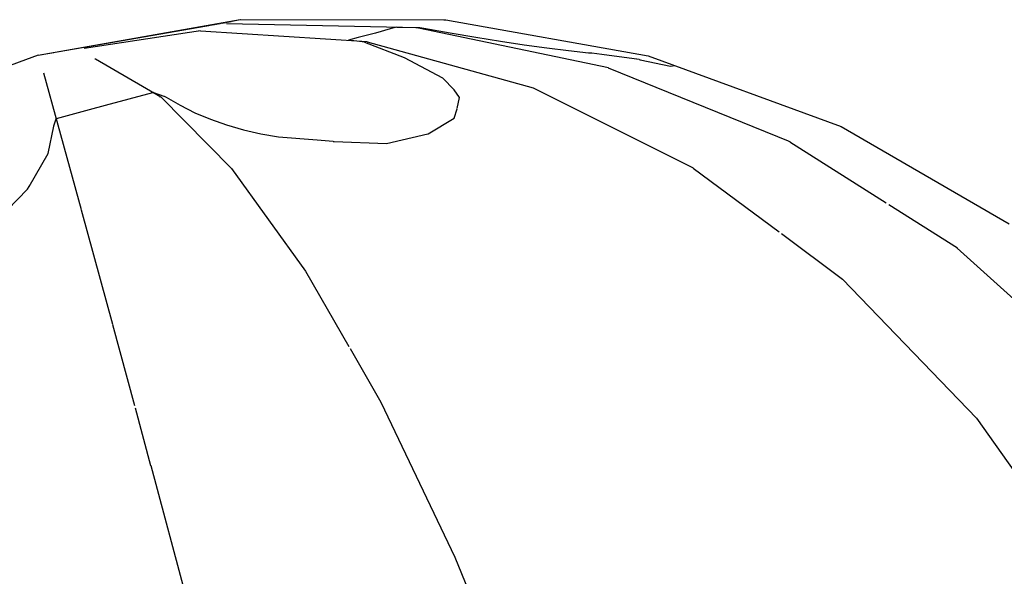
# Model space of a CAD drawing. Header units: millimetres. Extents: x -36478 to 31050, y -14815 to 11827.
# Tile 298 of 656: x -14479 to -14329, y 10840 to 10925. Entities that reach past the tile are written whole.
import ezdxf

# ---------------------------------------------------------------- set-up
doc = ezdxf.new("R2010")
doc.units = ezdxf.units.MM
doc.header["$MEASUREMENT"] = 0
doc.linetypes.add('Wipeout_Contour', pattern=[1000, 0, -1000])
doc.layers.add('Nové_Konstrukce - krov', color=7, linetype='Continuous')
doc.layers.add('Nové_Výplně - Povrchové', color=7, linetype='Continuous')

msp = doc.modelspace()

# ---------------------------------------------------------------- wipeouts: each hides what was drawn before it
at = {"color": 254, "linetype": 'Wipeout_Contour', "lineweight": 0, "ltscale": 89990.749552}
msp.add_wipeout([(-14328.57, 10892.5), (-14330.97, 10891.83), (-14327.83, 10889.11), (-14328.14, 10890.48), (-14328.51, 10890.77)], dxfattribs=at).dxf.layer = 'Nové_Výplně - Povrchové'

# ---------------------------------------------------------------- next in the draw order: wipeouts: each hides what was drawn before it
at = {"color": 254, "linetype": 'Wipeout_Contour', "lineweight": 0, "ltscale": 89985.020292}
msp.add_wipeout([(-14338.79, 10889.7), (-14327.08, 10878.96), (-14327.77, 10884.06), (-14327.83, 10889.11), (-14330.97, 10891.83)], dxfattribs=at).dxf.layer = 'Nové_Výplně - Povrchové'

# ---------------------------------------------------------------- next in the draw order: wipeouts: each hides what was drawn before it
at = {"color": 254, "linetype": 'Wipeout_Contour', "lineweight": 0, "ltscale": 90058.53039}
msp.add_wipeout([(-14357.44, 10907.72), (-14330.97, 10891.83), (-14328.57, 10892.5), (-14328.62, 10893.82), (-14354.17, 10908.62)], dxfattribs=at).dxf.layer = 'Nové_Výplně - Povrchové'
at = {"color": 254, "linetype": 'Wipeout_Contour', "lineweight": 0, "ltscale": 107959.003637}
msp.add_wipeout([(-14350.29, 10886.59), (-14329.35, 10865.58), (-14326.01, 10866.49), (-14327.01, 10875.22), (-14327.08, 10878.96), (-14338.79, 10889.7)], dxfattribs=at).dxf.layer = 'Nové_Výplně - Povrchové'

# ---------------------------------------------------------------- next in the draw order: wipeouts: each hides what was drawn before it
at = {"color": 254, "linetype": 'Wipeout_Contour', "lineweight": 0, "ltscale": 72071.419004}
msp.add_wipeout([(-14364.01, 10905.93), (-14338.79, 10889.7), (-14330.97, 10891.83), (-14357.44, 10907.72)], dxfattribs=at).dxf.layer = 'Nové_Výplně - Povrchové'
at = {"color": 254, "linetype": 'Wipeout_Contour', "lineweight": 0, "ltscale": 125814.812395}
msp.add_wipeout([(-14346.11, 10861.06), (-14329.64, 10836.02), (-14324.1, 10837.52), (-14324.11, 10839.29), (-14325.07, 10848.42), (-14325.57, 10860.37), (-14329.35, 10865.58)], dxfattribs=at).dxf.layer = 'Nové_Výplně - Povrchové'

# ---------------------------------------------------------------- next in the draw order: wipeouts: each hides what was drawn before it
at = {"color": 254, "linetype": 'Wipeout_Contour', "lineweight": 0, "ltscale": 72178.972064}
msp.add_wipeout([(-14383.57, 10919.38), (-14386.12, 10918.67), (-14357.44, 10907.72), (-14354.17, 10908.62)], dxfattribs=at).dxf.layer = 'Nové_Výplně - Povrchové'
at = {"color": 254, "linetype": 'Wipeout_Contour', "lineweight": 0, "ltscale": 72093.88701}
msp.add_wipeout([(-14373.66, 10903.32), (-14350.29, 10886.59), (-14338.79, 10889.7), (-14364.01, 10905.93)], dxfattribs=at).dxf.layer = 'Nové_Výplně - Povrchové'

# ---------------------------------------------------------------- next in the draw order: linework, layer by layer
at = {"layer": 'Nové_Konstrukce - krov', "color": 1, "linetype": 'Continuous', "lineweight": 25}
msp.add_line((-14346.92, 10896.73), (-14336.47, 10890.14), dxfattribs=at)

# ---------------------------------------------------------------- next in the draw order: wipeouts: each hides what was drawn before it
at = {"color": 254, "linetype": 'Wipeout_Contour', "lineweight": 0, "ltscale": 72190.006735}
msp.add_wipeout([(-14386.12, 10918.67), (-14391.22, 10917.29), (-14364.01, 10905.93), (-14357.44, 10907.72)], dxfattribs=at).dxf.layer = 'Nové_Výplně - Povrchové'
at = {"color": 254, "linetype": 'Wipeout_Contour', "lineweight": 0, "ltscale": 72011.084611}
msp.add_wipeout([(-14365.12, 10882.6), (-14346.11, 10861.06), (-14329.35, 10865.58), (-14350.29, 10886.59)], dxfattribs=at).dxf.layer = 'Nové_Výplně - Povrchové'

# ---------------------------------------------------------------- next in the draw order: linework, layer by layer
at = {"layer": 'Nové_Konstrukce - krov', "color": 1, "linetype": 'Continuous', "lineweight": 25}
msp.add_line((-14336.5, 10890.1), (-14327.41, 10881.9), dxfattribs=at)

# ---------------------------------------------------------------- next in the draw order: wipeouts: each hides what was drawn before it
at = {"color": 254, "linetype": 'Wipeout_Contour', "lineweight": 0, "ltscale": 72293.565824}
msp.add_wipeout([(-14414.37, 10924.86), (-14416.12, 10924.37), (-14386.12, 10918.67), (-14383.57, 10919.38)], dxfattribs=at).dxf.layer = 'Nové_Výplně - Povrchové'
at = {"color": 254, "linetype": 'Wipeout_Contour', "lineweight": 0, "ltscale": 72124.553128}
msp.add_wipeout([(-14373.66, 10903.32), (-14386.1, 10899.97), (-14365.12, 10882.6), (-14350.29, 10886.59)], dxfattribs=at).dxf.layer = 'Nové_Výplně - Povrchové'
at = {"color": 254, "linetype": 'Wipeout_Contour', "lineweight": 0, "ltscale": 71944.846047}
msp.add_wipeout([(-14366.12, 10855.68), (-14351.36, 10830.18), (-14329.64, 10836.02), (-14346.11, 10861.06)], dxfattribs=at).dxf.layer = 'Nové_Výplně - Povrchové'

# ---------------------------------------------------------------- next in the draw order: linework, layer by layer
at = {"layer": 'Nové_Konstrukce - krov', "color": 1, "linetype": 'Continuous', "lineweight": 25}
for p, q in [((-14384.93, 10918.83), (-14384.79, 10918.79)), ((-14354.17, 10908.62), (-14328.62, 10893.82)), ((-14362.02, 10906.27), (-14347.32, 10896.99)), ((-14363.27, 10892.32), (-14353.97, 10885.41)), ((-14333.59, 10864.22), (-14325.16, 10852.32))]:
    msp.add_line(p, q, dxfattribs=at)

# ---------------------------------------------------------------- next in the draw order: wipeouts: each hides what was drawn before it
at = {"color": 254, "linetype": 'Wipeout_Contour', "lineweight": 0, "ltscale": 72208.23523}
msp.add_wipeout([(-14391.22, 10917.29), (-14398.73, 10915.25), (-14373.66, 10903.32), (-14364.01, 10905.93)], dxfattribs=at).dxf.layer = 'Nové_Výplně - Povrchové'
at = {"color": 254, "linetype": 'Wipeout_Contour', "lineweight": 0, "ltscale": 72055.061278}
msp.add_wipeout([(-14382.82, 10877.83), (-14366.12, 10855.68), (-14346.11, 10861.06), (-14365.12, 10882.6)], dxfattribs=at).dxf.layer = 'Nové_Výplně - Povrchové'

# ---------------------------------------------------------------- next in the draw order: linework, layer by layer
at = {"layer": 'Nové_Konstrukce - krov', "color": 1, "linetype": 'Continuous', "lineweight": 25}
for p, q in [((-14384.79, 10918.79), (-14380.15, 10917.8)), ((-14380.15, 10917.8), (-14379.53, 10917.9)), ((-14353.99, 10885.38), (-14333.57, 10864.25))]:
    msp.add_line(p, q, dxfattribs=at)

# ---------------------------------------------------------------- next in the draw order: wipeouts: each hides what was drawn before it
at = {"color": 254, "linetype": 'Wipeout_Contour', "lineweight": 0, "ltscale": 72301.704977}
msp.add_wipeout([(-14416.12, 10924.37), (-14419.61, 10923.42), (-14391.22, 10917.29), (-14386.12, 10918.67)], dxfattribs=at).dxf.layer = 'Nové_Výplně - Povrchové'
at = {"color": 254, "linetype": 'Wipeout_Contour', "lineweight": 0, "ltscale": 72162.501053}
msp.add_wipeout([(-14400.95, 10895.97), (-14382.82, 10877.83), (-14365.12, 10882.6), (-14386.1, 10899.97)], dxfattribs=at).dxf.layer = 'Nové_Výplně - Povrchové'
at = {"color": 254, "linetype": 'Wipeout_Contour', "lineweight": 0, "ltscale": 72001.431568}
msp.add_wipeout([(-14366.12, 10855.68), (-14388.78, 10849.59), (-14375.95, 10823.57), (-14351.36, 10830.18)], dxfattribs=at).dxf.layer = 'Nové_Výplně - Povrchové'

# ---------------------------------------------------------------- next in the draw order: wipeouts: each hides what was drawn before it
at = {"color": 254, "linetype": 'Wipeout_Contour', "lineweight": 0, "ltscale": 72398.396219}
msp.add_wipeout([(-14446.54, 10924.64), (-14416.12, 10924.37), (-14414.37, 10924.86), (-14445.65, 10924.89)], dxfattribs=at).dxf.layer = 'Nové_Výplně - Povrchové'
at = {"color": 254, "linetype": 'Wipeout_Contour', "lineweight": 0, "ltscale": 72233.111507}
msp.add_wipeout([(-14398.73, 10915.25), (-14408.4, 10912.64), (-14386.1, 10899.97), (-14373.66, 10903.32)], dxfattribs=at).dxf.layer = 'Nové_Výplně - Povrchové'
at = {"color": 254, "linetype": 'Wipeout_Contour', "lineweight": 0, "ltscale": 72106.167295}
msp.add_wipeout([(-14402.87, 10872.44), (-14388.78, 10849.59), (-14366.12, 10855.68), (-14382.82, 10877.83)], dxfattribs=at).dxf.layer = 'Nové_Výplně - Povrchové'

# ---------------------------------------------------------------- next in the draw order: linework, layer by layer
at = {"layer": 'Nové_Konstrukce - krov', "color": 1, "linetype": 'Continuous', "lineweight": 25}
for p, q in [((-14383.57, 10919.38), (-14354.17, 10908.62)), ((-14376.71, 10902.3), (-14363.63, 10892.58))]:
    msp.add_line(p, q, dxfattribs=at)

# ---------------------------------------------------------------- next in the draw order: wipeouts: each hides what was drawn before it
at = {"color": 254, "linetype": 'Wipeout_Contour', "lineweight": 0, "ltscale": 72315.142812}
msp.add_wipeout([(-14419.61, 10923.42), (-14424.74, 10922.03), (-14398.73, 10915.25), (-14391.22, 10917.29)], dxfattribs=at).dxf.layer = 'Nové_Výplně - Povrchové'
at = {"color": 254, "linetype": 'Wipeout_Contour', "lineweight": 0, "ltscale": 72206.594367}
msp.add_wipeout([(-14417.77, 10891.45), (-14402.87, 10872.44), (-14382.82, 10877.83), (-14400.95, 10895.97)], dxfattribs=at).dxf.layer = 'Nové_Výplně - Povrchové'
at = {"color": 254, "linetype": 'Wipeout_Contour', "lineweight": 0, "ltscale": 72064.223054}
msp.add_wipeout([(-14388.78, 10849.59), (-14413.4, 10842.98), (-14402.66, 10816.4), (-14375.95, 10823.57)], dxfattribs=at).dxf.layer = 'Nové_Výplně - Povrchové'

# ---------------------------------------------------------------- next in the draw order: linework, layer by layer
at = {"layer": 'Nové_Konstrukce - krov', "color": 1, "linetype": 'Continuous', "lineweight": 25}
for p, q in [((-14395.69, 10920.19), (-14392.63, 10919.86)), ((-14392.63, 10919.86), (-14392.13, 10919.82)), ((-14392.13, 10919.82), (-14384.92, 10918.88))]:
    msp.add_line(p, q, dxfattribs=at)

# ---------------------------------------------------------------- next in the draw order: wipeouts: each hides what was drawn before it
at = {"color": 254, "linetype": 'Wipeout_Contour', "lineweight": 0, "ltscale": 72403.318202}
msp.add_wipeout([(-14446.54, 10924.64), (-14448.31, 10924.16), (-14419.61, 10923.42), (-14416.12, 10924.37)], dxfattribs=at).dxf.layer = 'Nové_Výplně - Povrchové'
at = {"color": 254, "linetype": 'Wipeout_Contour', "lineweight": 0, "ltscale": 72263.889697}
msp.add_wipeout([(-14408.4, 10912.64), (-14419.96, 10909.53), (-14400.95, 10895.97), (-14386.1, 10899.97)], dxfattribs=at).dxf.layer = 'Nové_Výplně - Povrchové'
at = {"color": 254, "linetype": 'Wipeout_Contour', "lineweight": 0, "ltscale": 72131.333874}
msp.add_wipeout([(-14439.22, 10836.05), (-14430.68, 10808.88), (-14402.66, 10816.4), (-14413.4, 10842.98)], dxfattribs=at).dxf.layer = 'Nové_Výplně - Povrchové'

# ---------------------------------------------------------------- next in the draw order: linework, layer by layer
at = {"layer": 'Nové_Konstrukce - krov', "color": 1, "linetype": 'Continuous', "lineweight": 25}
for p, q in [((-14418.32, 10923.69), (-14417.71, 10923.58)), ((-14417.71, 10923.58), (-14413.72, 10922.87)), ((-14389.64, 10917.57), (-14362.01, 10906.32))]:
    msp.add_line(p, q, dxfattribs=at)

# ---------------------------------------------------------------- next in the draw order: wipeouts: each hides what was drawn before it
at = {"color": 254, "linetype": 'Wipeout_Contour', "lineweight": 0, "ltscale": 72333.47581}
msp.add_wipeout([(-14424.74, 10922.03), (-14431.36, 10920.25), (-14408.4, 10912.64), (-14398.73, 10915.25)], dxfattribs=at).dxf.layer = 'Nové_Výplně - Povrchové'
at = {"color": 254, "linetype": 'Wipeout_Contour', "lineweight": 0, "ltscale": 72162.871047}
msp.add_wipeout([(-14402.87, 10872.44), (-14424.64, 10866.6), (-14413.4, 10842.98), (-14388.78, 10849.59)], dxfattribs=at).dxf.layer = 'Nové_Výplně - Povrchové'

# ---------------------------------------------------------------- next in the draw order: linework, layer by layer
at = {"layer": 'Nové_Konstrukce - krov', "color": 1, "linetype": 'Continuous', "lineweight": 25}
for p, q in [((-14413.72, 10922.87), (-14409.82, 10922.21)), ((-14409.82, 10922.21), (-14406.06, 10921.61)), ((-14406.06, 10921.61), (-14402.43, 10921.08)), ((-14402.43, 10921.08), (-14398.97, 10920.6)), ((-14398.97, 10920.6), (-14395.69, 10920.19))]:
    msp.add_line(p, q, dxfattribs=at)

# ---------------------------------------------------------------- next in the draw order: wipeouts: each hides what was drawn before it
at = {"color": 254, "linetype": 'Wipeout_Contour', "lineweight": 0, "ltscale": 72411.500565}
msp.add_wipeout([(-14448.31, 10924.16), (-14450.92, 10923.45), (-14424.74, 10922.03), (-14419.61, 10923.42)], dxfattribs=at).dxf.layer = 'Nové_Výplně - Povrchové'
at = {"color": 254, "linetype": 'Wipeout_Contour', "lineweight": 0, "ltscale": 72223.4668}
msp.add_wipeout([(-14424.64, 10866.6), (-14447.48, 10860.47), (-14439.22, 10836.05), (-14413.4, 10842.98)], dxfattribs=at).dxf.layer = 'Nové_Výplně - Povrchové'

# ---------------------------------------------------------------- next in the draw order: linework, layer by layer
at = {"layer": 'Nové_Konstrukce - krov', "color": 1, "linetype": 'Continuous', "lineweight": 25}
for p, q in [((-14421.83, 10923.74), (-14422.87, 10923.51)), ((-14421.83, 10923.74), (-14418.32, 10923.72)), ((-14412.98, 10843.07), (-14402.2, 10816.5))]:
    msp.add_line(p, q, dxfattribs=at)

# ---------------------------------------------------------------- next in the draw order: wipeouts: each hides what was drawn before it
at = {"color": 254, "linetype": 'Wipeout_Contour', "lineweight": 0, "ltscale": 54356.825649}
msp.add_wipeout([(-14476.45, 10919.47), (-14445.65, 10924.89), (-14445.68, 10924.89)], dxfattribs=at).dxf.layer = 'Nové_Výplně - Povrchové'
at = {"color": 254, "linetype": 'Wipeout_Contour', "lineweight": 0, "ltscale": 72255.508842}
msp.add_wipeout([(-14436.04, 10886.54), (-14424.64, 10866.6), (-14402.87, 10872.44), (-14417.77, 10891.45)], dxfattribs=at).dxf.layer = 'Nové_Výplně - Povrchové'
at = {"color": 254, "linetype": 'Wipeout_Contour', "lineweight": 0, "ltscale": 72286.124343}
msp.add_wipeout([(-14447.48, 10860.47), (-14470.7, 10854.25), (-14465.47, 10829.02), (-14439.22, 10836.05)], dxfattribs=at).dxf.layer = 'Nové_Výplně - Povrchové'

# ---------------------------------------------------------------- next in the draw order: wipeouts: each hides what was drawn before it
at = {"color": 254, "linetype": 'Wipeout_Contour', "lineweight": 0, "ltscale": 54357.312244}
msp.add_wipeout([(-14476.45, 10919.47), (-14446.54, 10924.64), (-14445.65, 10924.89)], dxfattribs=at).dxf.layer = 'Nové_Výplně - Povrchové'
at = {"color": 254, "linetype": 'Wipeout_Contour', "lineweight": 0, "ltscale": 72299.645228}
msp.add_wipeout([(-14419.96, 10909.53), (-14433.04, 10906.02), (-14417.77, 10891.45), (-14400.95, 10895.97)], dxfattribs=at).dxf.layer = 'Nové_Výplně - Povrchové'
at = {"color": 254, "linetype": 'Wipeout_Contour', "lineweight": 0, "ltscale": 72307.770594}
msp.add_wipeout([(-14455.21, 10881.4), (-14447.48, 10860.47), (-14424.64, 10866.6), (-14436.04, 10886.54)], dxfattribs=at).dxf.layer = 'Nové_Výplně - Povrchové'
at = {"color": 254, "linetype": 'Wipeout_Contour', "lineweight": 0, "ltscale": 180888.980817}
msp.add_wipeout([(-14493.58, 10848.12), (-14493.46, 10846.73), (-14479.99, 10845.03), (-14489.34, 10826.74), (-14491.59, 10824.99), (-14491.57, 10824.72), (-14490.44, 10824.58), (-14487.4, 10823.15), (-14465.47, 10829.02), (-14470.7, 10854.25)], dxfattribs=at).dxf.layer = 'Nové_Výplně - Povrchové'

# ---------------------------------------------------------------- next in the draw order: linework, layer by layer
at = {"layer": 'Nové_Konstrukce - krov', "color": 1, "linetype": 'Continuous', "lineweight": 25}
for p, q in [((-14445.65, 10924.89), (-14414.37, 10924.86)), ((-14401.07, 10914.49), (-14376.7, 10902.34)), ((-14417.11, 10907.5), (-14417.04, 10907.51)), ((-14428.95, 10874.83), (-14424.27, 10866.68)), ((-14424.27, 10866.68), (-14412.98, 10843.07))]:
    msp.add_line(p, q, dxfattribs=at)

# ---------------------------------------------------------------- next in the draw order: wipeouts: each hides what was drawn before it
at = {"color": 254, "linetype": 'Wipeout_Contour', "lineweight": 0, "ltscale": 54358.941171}
msp.add_wipeout([(-14476.45, 10919.47), (-14448.31, 10924.16), (-14446.54, 10924.64)], dxfattribs=at).dxf.layer = 'Nové_Výplně - Povrchové'
at = {"color": 254, "linetype": 'Wipeout_Contour', "lineweight": 0, "ltscale": 72356.152614}
msp.add_wipeout([(-14439.27, 10918.12), (-14419.96, 10909.53), (-14408.4, 10912.64), (-14431.36, 10920.25)], dxfattribs=at).dxf.layer = 'Nové_Výplně - Povrchové'
at = {"color": 254, "linetype": 'Wipeout_Contour', "lineweight": 0, "ltscale": 72339.301292}
msp.add_wipeout([(-14447.25, 10902.2), (-14436.04, 10886.54), (-14417.77, 10891.45), (-14433.04, 10906.02)], dxfattribs=at).dxf.layer = 'Nové_Výplně - Povrchové'
at = {"color": 254, "linetype": 'Wipeout_Contour', "lineweight": 0, "ltscale": 72361.799085}
msp.add_wipeout([(-14474.69, 10876.18), (-14470.7, 10854.25), (-14447.48, 10860.47), (-14455.21, 10881.4)], dxfattribs=at).dxf.layer = 'Nové_Výplně - Povrchové'

# ---------------------------------------------------------------- next in the draw order: linework, layer by layer
at = {"layer": 'Nové_Konstrukce - krov', "color": 1, "linetype": 'Continuous', "lineweight": 25}
for p, q in [((-14414.37, 10924.86), (-14383.57, 10919.38)), ((-14418.51, 10923.65), (-14389.63, 10917.61)), ((-14413.12, 10914.21), (-14414.85, 10915.97)), ((-14412.28, 10913.02), (-14413.12, 10914.21)), ((-14412.67, 10911.37), (-14412.28, 10913.02)), ((-14413.12, 10909.88), (-14412.67, 10911.33)), ((-14417.04, 10907.51), (-14413.12, 10909.88)), ((-14461.69, 10865.82), (-14459.31, 10857.05)), ((-14459.3, 10857.02), (-14452.6, 10832.21))]:
    msp.add_line(p, q, dxfattribs=at)

# ---------------------------------------------------------------- next in the draw order: wipeouts: each hides what was drawn before it
at = {"color": 254, "linetype": 'Wipeout_Contour', "lineweight": 0, "ltscale": 72422.691988}
msp.add_wipeout([(-14454.28, 10922.55), (-14431.36, 10920.25), (-14424.74, 10922.03), (-14450.92, 10923.45)], dxfattribs=at).dxf.layer = 'Nové_Výplně - Povrchové'
at = {"color": 254, "linetype": 'Wipeout_Contour', "lineweight": 0, "ltscale": 72382.489573}
msp.add_wipeout([(-14439.27, 10918.12), (-14448.22, 10915.72), (-14433.04, 10906.02), (-14419.96, 10909.53)], dxfattribs=at).dxf.layer = 'Nové_Výplně - Povrchové'
at = {"color": 254, "linetype": 'Wipeout_Contour', "lineweight": 0, "ltscale": 72381.659937}
msp.add_wipeout([(-14462.16, 10898.2), (-14455.21, 10881.4), (-14436.04, 10886.54), (-14447.25, 10902.2)], dxfattribs=at).dxf.layer = 'Nové_Výplně - Povrchové'
at = {"color": 254, "linetype": 'Wipeout_Contour', "lineweight": 0, "ltscale": 72415.953735}
msp.add_wipeout([(-14493.89, 10871.04), (-14493.58, 10848.12), (-14470.7, 10854.25), (-14474.69, 10876.18)], dxfattribs=at).dxf.layer = 'Nové_Výplně - Povrchové'

# ---------------------------------------------------------------- next in the draw order: linework, layer by layer
at = {"layer": 'Nové_Konstrukce - krov', "color": 1, "linetype": 'Continuous', "lineweight": 25}
for p, q in [((-14422.87, 10923.51), (-14425.09, 10922.85)), ((-14427.72, 10922.2), (-14429.21, 10921.75)), ((-14426.71, 10921.45), (-14429.21, 10921.75)), ((-14425.09, 10922.85), (-14427.72, 10922.2)), ((-14420.65, 10919.08), (-14426.71, 10921.42)), ((-14426.33, 10921.53), (-14401.07, 10914.52)), ((-14414.85, 10915.97), (-14420.65, 10919.08)), ((-14423.42, 10906.04), (-14417.11, 10907.5)), ((-14431.52, 10906.36), (-14431.35, 10906.32)), ((-14431.35, 10906.32), (-14423.42, 10906.04)), ((-14435.73, 10886.61), (-14429.13, 10875.14))]:
    msp.add_line(p, q, dxfattribs=at)

# ---------------------------------------------------------------- next in the draw order: wipeouts: each hides what was drawn before it
at = {"color": 254, "linetype": 'Wipeout_Contour', "lineweight": 0, "ltscale": 54361.657712}
msp.add_wipeout([(-14476.45, 10919.47), (-14450.92, 10923.45), (-14448.31, 10924.16)], dxfattribs=at).dxf.layer = 'Nové_Výplně - Povrchové'
at = {"color": 254, "linetype": 'Wipeout_Contour', "lineweight": 0, "ltscale": 72411.690249}
msp.add_wipeout([(-14448.22, 10915.72), (-14457.94, 10913.11), (-14447.25, 10902.2), (-14433.04, 10906.02)], dxfattribs=at).dxf.layer = 'Nové_Výplně - Povrchové'
at = {"color": 254, "linetype": 'Wipeout_Contour', "lineweight": 0, "ltscale": 72425.436721}
msp.add_wipeout([(-14477.32, 10894.14), (-14474.69, 10876.18), (-14455.21, 10881.4), (-14462.16, 10898.2)], dxfattribs=at).dxf.layer = 'Nové_Výplně - Povrchové'

# ---------------------------------------------------------------- next in the draw order: linework, layer by layer
at = {"layer": 'Nové_Konstrukce - krov', "color": 1, "linetype": 'Continuous', "lineweight": 25}
for p, q in [((-14447.75, 10924.29), (-14418.51, 10923.68)), ((-14445.19, 10908.11), (-14442.55, 10907.5)), ((-14442.55, 10907.5), (-14439.86, 10907.03)), ((-14439.86, 10907.03), (-14433.98, 10906.62)), ((-14433.98, 10906.62), (-14431.52, 10906.38)), ((-14465.13, 10878.49), (-14461.78, 10866.16))]:
    msp.add_line(p, q, dxfattribs=at)

# ---------------------------------------------------------------- next in the draw order: wipeouts: each hides what was drawn before it
at = {"color": 254, "linetype": 'Wipeout_Contour', "lineweight": 0, "ltscale": 72436.548562}
msp.add_wipeout([(-14454.28, 10922.55), (-14458.29, 10921.47), (-14439.27, 10918.12), (-14431.36, 10920.25)], dxfattribs=at).dxf.layer = 'Nové_Výplně - Povrchové'
at = {"color": 254, "linetype": 'Wipeout_Contour', "lineweight": 0, "ltscale": 72442.867831}
msp.add_wipeout([(-14457.94, 10913.11), (-14468.14, 10910.37), (-14462.16, 10898.2), (-14447.25, 10902.2)], dxfattribs=at).dxf.layer = 'Nové_Výplně - Povrchové'
at = {"color": 254, "linetype": 'Wipeout_Contour', "lineweight": 0, "ltscale": 72469.4501}
msp.add_wipeout([(-14492.25, 10890.14), (-14493.89, 10871.04), (-14474.69, 10876.18), (-14477.32, 10894.14)], dxfattribs=at).dxf.layer = 'Nové_Výplně - Povrchové'

# ---------------------------------------------------------------- next in the draw order: linework, layer by layer
at = {"layer": 'Nové_Konstrukce - krov', "color": 1, "linetype": 'Continuous', "lineweight": 25}
for p, q in [((-14454.83, 10911.85), (-14452.58, 10910.73)), ((-14452.58, 10910.73), (-14450.21, 10909.74)), ((-14450.21, 10909.74), (-14447.75, 10908.86)), ((-14447.75, 10908.86), (-14445.19, 10908.11)), ((-14447.01, 10902.26), (-14435.73, 10886.61))]:
    msp.add_line(p, q, dxfattribs=at)

# ---------------------------------------------------------------- next in the draw order: wipeouts: each hides what was drawn before it
at = {"color": 254, "linetype": 'Wipeout_Contour', "lineweight": 0, "ltscale": 54365.369009}
msp.add_wipeout([(-14450.92, 10923.45), (-14476.45, 10919.47), (-14454.28, 10922.55)], dxfattribs=at).dxf.layer = 'Nové_Výplně - Povrchové'
at = {"color": 254, "linetype": 'Wipeout_Contour', "lineweight": 0, "ltscale": 72475.068458}
msp.add_wipeout([(-14468.14, 10910.37), (-14478.5, 10907.59), (-14477.32, 10894.14), (-14462.16, 10898.2)], dxfattribs=at).dxf.layer = 'Nové_Výplně - Povrchové'

# ---------------------------------------------------------------- next in the draw order: linework, layer by layer
at = {"layer": 'Nové_Konstrukce - krov', "color": 1, "linetype": 'Continuous', "lineweight": 25}
msp.add_line((-14469.88, 10895.96), (-14465.14, 10878.54), dxfattribs=at)

# ---------------------------------------------------------------- next in the draw order: wipeouts: each hides what was drawn before it
at = {"color": 254, "linetype": 'Wipeout_Contour', "lineweight": 0, "ltscale": 72452.645415}
msp.add_wipeout([(-14458.29, 10921.47), (-14462.83, 10920.24), (-14448.22, 10915.72), (-14439.27, 10918.12)], dxfattribs=at).dxf.layer = 'Nové_Výplně - Povrchové'
at = {"color": 254, "linetype": 'Wipeout_Contour', "lineweight": 0, "ltscale": 72507.744574}
msp.add_wipeout([(-14492.25, 10890.14), (-14477.32, 10894.14), (-14478.5, 10907.59), (-14488.72, 10904.86)], dxfattribs=at).dxf.layer = 'Nové_Výplně - Povrchové'

# ---------------------------------------------------------------- next in the draw order: linework, layer by layer
at = {"layer": 'Nové_Konstrukce - krov', "color": 1, "linetype": 'Continuous', "lineweight": 25}
for p, q in [((-14451.72, 10923.21), (-14426.33, 10921.56)), ((-14478.04, 10899.08), (-14477.79, 10899.49)), ((-14483.03, 10893.97), (-14478.04, 10899.08))]:
    msp.add_line(p, q, dxfattribs=at)

# ---------------------------------------------------------------- next in the draw order: wipeouts: each hides what was drawn before it
at = {"color": 254, "linetype": 'Wipeout_Contour', "lineweight": 0, "ltscale": 54369.94084}
msp.add_wipeout([(-14454.28, 10922.55), (-14476.45, 10919.47), (-14458.29, 10921.47)], dxfattribs=at).dxf.layer = 'Nové_Výplně - Povrchové'

# ---------------------------------------------------------------- next in the draw order: wipeouts: each hides what was drawn before it
at = {"color": 254, "linetype": 'Wipeout_Contour', "lineweight": 0, "ltscale": 72470.487316}
msp.add_wipeout([(-14462.83, 10920.24), (-14467.77, 10918.92), (-14457.94, 10913.11), (-14448.22, 10915.72)], dxfattribs=at).dxf.layer = 'Nové_Výplně - Povrchové'

# ---------------------------------------------------------------- next in the draw order: linework, layer by layer
at = {"layer": 'Nové_Konstrukce - krov', "color": 1, "linetype": 'Continuous', "lineweight": 25}
msp.add_line((-14456.97, 10913.07), (-14454.83, 10911.85), dxfattribs=at)

# ---------------------------------------------------------------- next in the draw order: wipeouts: each hides what was drawn before it
at = {"color": 254, "linetype": 'Wipeout_Contour', "lineweight": 0, "ltscale": 54375.169324}
msp.add_wipeout([(-14458.29, 10921.47), (-14476.45, 10919.47), (-14462.83, 10920.24)], dxfattribs=at).dxf.layer = 'Nové_Výplně - Povrchové'

# ---------------------------------------------------------------- next in the draw order: wipeouts: each hides what was drawn before it
at = {"color": 254, "linetype": 'Wipeout_Contour', "lineweight": 0, "ltscale": 72489.518199}
msp.add_wipeout([(-14467.77, 10918.92), (-14472.95, 10917.53), (-14468.14, 10910.37), (-14457.94, 10913.11)], dxfattribs=at).dxf.layer = 'Nové_Výplně - Povrchové'

# ---------------------------------------------------------------- next in the draw order: linework, layer by layer
at = {"layer": 'Nové_Konstrukce - krov', "color": 1, "linetype": 'Continuous', "lineweight": 25}
for p, q in [((-14459.05, 10913.77), (-14466.22, 10911.8)), ((-14458.9, 10913.8), (-14459.05, 10913.77)), ((-14458.9, 10913.8), (-14457.28, 10913.27)), ((-14457.77, 10913.14), (-14447.01, 10902.26)), ((-14457.27, 10913.26), (-14456.97, 10913.07))]:
    msp.add_line(p, q, dxfattribs=at)

# ---------------------------------------------------------------- next in the draw order: wipeouts: each hides what was drawn before it
at = {"color": 254, "linetype": 'Wipeout_Contour', "lineweight": 0, "ltscale": 54381.124875}
msp.add_wipeout([(-14462.83, 10920.24), (-14476.45, 10919.47), (-14467.77, 10918.92)], dxfattribs=at).dxf.layer = 'Nové_Výplně - Povrchové'
at = {"color": 254, "linetype": 'Wipeout_Contour', "lineweight": 0, "ltscale": 72509.173992}
msp.add_wipeout([(-14478.5, 10907.59), (-14468.14, 10910.37), (-14472.95, 10917.53), (-14478.21, 10916.12)], dxfattribs=at).dxf.layer = 'Nové_Výplně - Povrchové'

# ---------------------------------------------------------------- next in the draw order: linework, layer by layer
at = {"layer": 'Nové_Konstrukce - krov', "color": 1, "linetype": 'Continuous', "lineweight": 25}
for p, q in [((-14469.42, 10920.54), (-14451.72, 10923.23)), ((-14468.68, 10911.18), (-14473.68, 10909.79)), ((-14466.22, 10911.8), (-14468.68, 10911.18)), ((-14474.06, 10908.73), (-14473.68, 10909.79)), ((-14474.91, 10904.53), (-14474.05, 10908.69)), ((-14473.42, 10908.86), (-14469.89, 10896))]:
    msp.add_line(p, q, dxfattribs=at)

# ---------------------------------------------------------------- next in the draw order: wipeouts: each hides what was drawn before it
at = {"color": 254, "linetype": 'Wipeout_Contour', "lineweight": 0, "ltscale": 54387.558711}
msp.add_wipeout([(-14467.77, 10918.92), (-14476.45, 10919.47), (-14472.95, 10917.53)], dxfattribs=at).dxf.layer = 'Nové_Výplně - Povrchové'
at = {"color": 254, "linetype": 'Wipeout_Contour', "lineweight": 0, "ltscale": 72529.675648}
msp.add_wipeout([(-14488.72, 10904.86), (-14478.5, 10907.59), (-14478.21, 10916.12), (-14483.4, 10914.73)], dxfattribs=at).dxf.layer = 'Nové_Výplně - Povrchové'

# ---------------------------------------------------------------- next in the draw order: linework, layer by layer
at = {"layer": 'Nové_Konstrukce - krov', "color": 1, "linetype": 'Continuous', "lineweight": 25}
for p, q in [((-14467.83, 10918.95), (-14467.69, 10918.94)), ((-14467.69, 10918.94), (-14457.77, 10913.15)), ((-14477.79, 10899.49), (-14474.91, 10904.53))]:
    msp.add_line(p, q, dxfattribs=at)

# ---------------------------------------------------------------- next in the draw order: wipeouts: each hides what was drawn before it
at = {"color": 254, "linetype": 'Wipeout_Contour', "lineweight": 0, "ltscale": 54393.974898}
msp.add_wipeout([(-14476.45, 10919.47), (-14478.21, 10916.12), (-14472.95, 10917.53)], dxfattribs=at).dxf.layer = 'Nové_Výplně - Povrchové'

# ---------------------------------------------------------------- next in the draw order: linework, layer by layer
at = {"layer": 'Nové_Konstrukce - krov', "color": 1, "linetype": 'Continuous', "lineweight": 25}
msp.add_line((-14475.64, 10916.78), (-14473.43, 10908.89), dxfattribs=at)

# ---------------------------------------------------------------- next in the draw order: wipeouts: each hides what was drawn before it
at = {"color": 254, "linetype": 'Wipeout_Contour', "lineweight": 0, "ltscale": 54400.886102}
msp.add_wipeout([(-14476.45, 10919.47), (-14483.4, 10914.73), (-14478.21, 10916.12)], dxfattribs=at).dxf.layer = 'Nové_Výplně - Povrchové'

# ---------------------------------------------------------------- next in the draw order: wipeouts: each hides what was drawn before it
at = {"color": 254, "linetype": 'Wipeout_Contour', "lineweight": 0, "ltscale": 54407.044205}
msp.add_wipeout([(-14488.35, 10913.41), (-14483.4, 10914.73), (-14476.45, 10919.47)], dxfattribs=at).dxf.layer = 'Nové_Výplně - Povrchové'

# ---------------------------------------------------------------- next in the draw order: wipeouts: each hides what was drawn before it
at = {"color": 254, "linetype": 'Wipeout_Contour', "lineweight": 0, "ltscale": 54412.980255}
msp.add_wipeout([(-14492.93, 10912.19), (-14488.35, 10913.41), (-14476.45, 10919.47)], dxfattribs=at).dxf.layer = 'Nové_Výplně - Povrchové'

# ---------------------------------------------------------------- next in the draw order: wipeouts: each hides what was drawn before it
at = {"color": 254, "linetype": 'Wipeout_Contour', "lineweight": 0, "ltscale": 54418.396226}
msp.add_wipeout([(-14496.97, 10911.11), (-14492.93, 10912.19), (-14476.45, 10919.47)], dxfattribs=at).dxf.layer = 'Nové_Výplně - Povrchové'

# ---------------------------------------------------------------- next in the draw order: wipeouts: each hides what was drawn before it
at = {"color": 254, "linetype": 'Wipeout_Contour', "lineweight": 0, "ltscale": 54423.094555}
msp.add_wipeout([(-14500.38, 10910.2), (-14496.97, 10911.11), (-14476.45, 10919.47)], dxfattribs=at).dxf.layer = 'Nové_Výplně - Povrchové'

# ---------------------------------------------------------------- next in the draw order: wipeouts: each hides what was drawn before it
at = {"color": 254, "linetype": 'Wipeout_Contour', "lineweight": 0, "ltscale": 54426.918364}
msp.add_wipeout([(-14476.45, 10919.47), (-14503.04, 10909.49), (-14500.38, 10910.2)], dxfattribs=at).dxf.layer = 'Nové_Výplně - Povrchové'

# ---------------------------------------------------------------- next in the draw order: wipeouts: each hides what was drawn before it
at = {"color": 254, "linetype": 'Wipeout_Contour', "lineweight": 0, "ltscale": 54429.743694}
msp.add_wipeout([(-14476.45, 10919.47), (-14504.86, 10909.01), (-14503.04, 10909.49)], dxfattribs=at).dxf.layer = 'Nové_Výplně - Povrchové'

# ---------------------------------------------------------------- next in the draw order: wipeouts: each hides what was drawn before it
at = {"color": 254, "linetype": 'Wipeout_Contour', "lineweight": 0, "ltscale": 54431.479579}
msp.add_wipeout([(-14476.45, 10919.47), (-14505.8, 10908.77), (-14504.86, 10909.01)], dxfattribs=at).dxf.layer = 'Nové_Výplně - Povrchové'

# ---------------------------------------------------------------- next in the draw order: wipeouts: each hides what was drawn before it
at = {"color": 254, "linetype": 'Wipeout_Contour', "lineweight": 0, "ltscale": 54432.069375}
msp.add_wipeout([(-14476.45, 10919.47), (-14505.83, 10908.77), (-14505.8, 10908.77)], dxfattribs=at).dxf.layer = 'Nové_Výplně - Povrchové'

# ---------------------------------------------------------------- next in the draw order: linework, layer by layer
at = {"layer": 'Nové_Konstrukce - krov', "color": 1, "linetype": 'Continuous', "lineweight": 25}
for q in [(-14445.68, 10924.89), (-14505.83, 10908.77)]:
    msp.add_line((-14476.45, 10919.47), q, dxfattribs=at)

doc.saveas('drawing.dxf')
